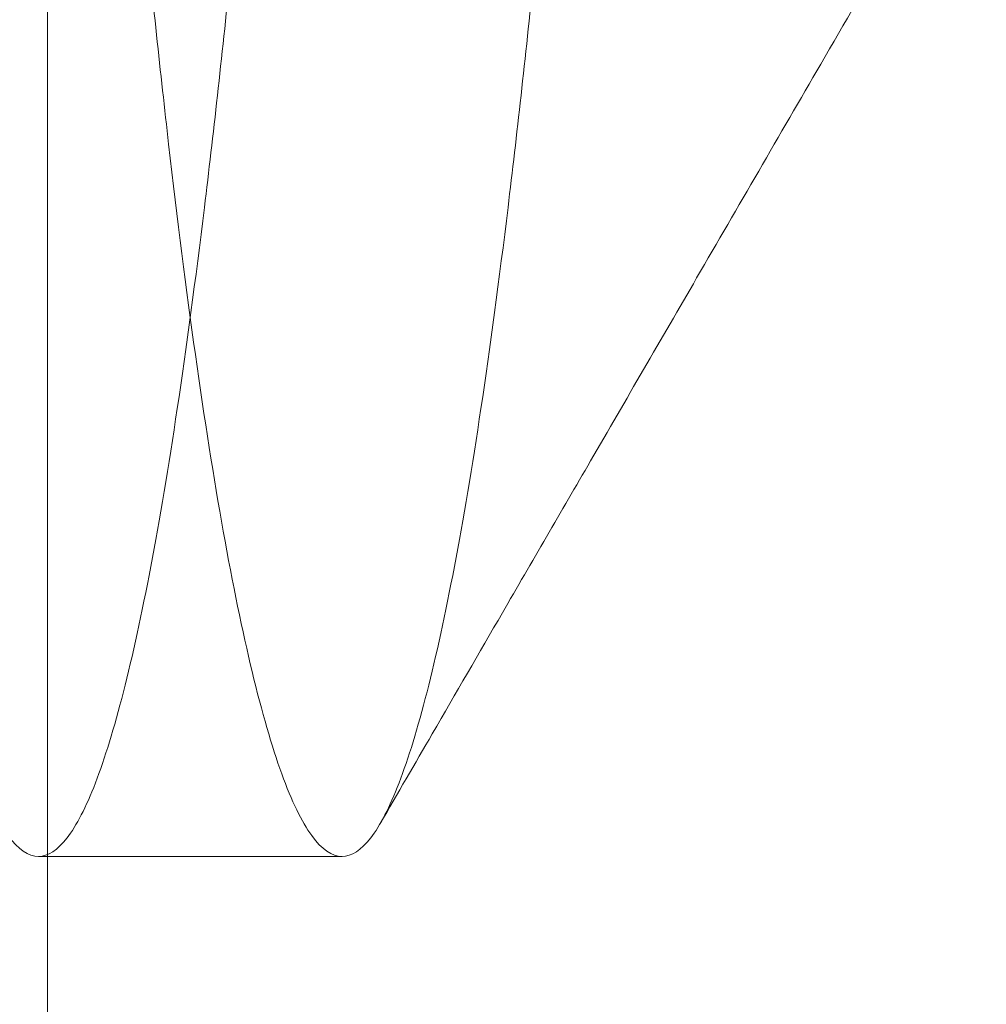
# Model space of a CAD drawing. Header units: inches. Extents: x 1 to 109, y 1 to 85.
# Tile 442 of 656: x 88.4054 to 88.4157, y 24.3534 to 24.364. Entities that reach past the tile are written whole.
import ezdxf

# ---------------------------------------------------------------- set-up
doc = ezdxf.new("R2010")
doc.units = ezdxf.units.IN
doc.header["$MEASUREMENT"] = 0

msp = doc.modelspace()

# ---------------------------------------------------------------- linework, layer by layer
at = {"color": 7, "linetype": 'Continuous', "lineweight": 15, "ltscale": 5}
for p, q in [((88.405657, 19.763355), (88.405657, 28.965022)), ((88.405561, 24.355022), (88.408816, 24.355022))]:
    msp.add_line(p, q, dxfattribs=at)
for points, knots in [([(88.412072, 24.434188), (88.411982, 24.432324), (88.411801, 24.428566), (88.411516, 24.422914), (88.411219, 24.417243), (88.410911, 24.411598), (88.410595, 24.406028), (88.410279, 24.400685), (88.409966, 24.395605), (88.40966, 24.390815), (88.409355, 24.386251), (88.409054, 24.381944), (88.408753, 24.377841), (88.408455, 24.373986), (88.408163, 24.370422), (88.407883, 24.367233), (88.407618, 24.364399), (88.40734, 24.361904), (88.407055, 24.359791), (88.406765, 24.358063), (88.406472, 24.356719), (88.406172, 24.355744), (88.405868, 24.355154), (88.405555, 24.354952), (88.405236, 24.35517), (88.404913, 24.355834), (88.404596, 24.356928), (88.404287, 24.358434), (88.403988, 24.360329), (88.403707, 24.36254), (88.403443, 24.365023), (88.403192, 24.367759), (88.402926, 24.370814), (88.40265, 24.374205), (88.402357, 24.377997), (88.40205, 24.382193), (88.401731, 24.386787), (88.401407, 24.391666), (88.401081, 24.396792), (88.400757, 24.402122), (88.400443, 24.407505), (88.40014, 24.412887), (88.399852, 24.418218), (88.399573, 24.423566), (88.399305, 24.428891), (88.399135, 24.432432), (88.399051, 24.434188)], [0, 0, 0, 0, 0.022479, 0.045331, 0.068506, 0.091948, 0.115595, 0.139386, 0.161889, 0.184404, 0.206874, 0.229245, 0.25146, 0.274794, 0.297838, 0.320536, 0.342918, 0.365562, 0.38856, 0.410518, 0.432694, 0.455036, 0.47749, 0.5, 0.523873, 0.547679, 0.571351, 0.594825, 0.618042, 0.640943, 0.662202, 0.683327, 0.704778, 0.726531, 0.74854, 0.772107, 0.795844, 0.819687, 0.843568, 0.86742, 0.891176, 0.913429, 0.935486, 0.957297, 0.978816, 1, 1, 1, 1]), ([(88.415327, 24.434188), (88.415237, 24.432324), (88.415057, 24.428566), (88.414771, 24.422914), (88.414474, 24.417243), (88.414166, 24.411598), (88.41385, 24.406028), (88.413534, 24.400685), (88.413222, 24.395605), (88.412915, 24.390815), (88.41261, 24.386251), (88.412309, 24.381944), (88.412008, 24.377841), (88.41171, 24.373986), (88.411418, 24.370422), (88.411138, 24.367233), (88.410873, 24.364399), (88.410595, 24.361904), (88.410311, 24.359791), (88.41002, 24.358063), (88.409727, 24.356719), (88.409427, 24.355744), (88.409123, 24.355154), (88.40881, 24.354952), (88.408491, 24.35517), (88.408169, 24.355834), (88.407852, 24.356928), (88.407542, 24.358434), (88.407243, 24.360329), (88.406962, 24.36254), (88.406699, 24.365023), (88.406447, 24.367759), (88.406181, 24.370814), (88.405905, 24.374205), (88.405613, 24.377997), (88.405306, 24.382193), (88.404986, 24.386787), (88.404662, 24.391666), (88.404337, 24.396792), (88.404012, 24.402122), (88.403698, 24.407505), (88.403395, 24.412887), (88.403107, 24.418218), (88.402828, 24.423566), (88.40256, 24.428891), (88.40239, 24.432432), (88.402306, 24.434188)], [0, 0, 0, 0, 0.022479, 0.045331, 0.068506, 0.091948, 0.115595, 0.139386, 0.161889, 0.184404, 0.206874, 0.229245, 0.25146, 0.274794, 0.297838, 0.320536, 0.342918, 0.365562, 0.38856, 0.410518, 0.432694, 0.455036, 0.47749, 0.5, 0.523873, 0.547679, 0.571351, 0.594825, 0.618042, 0.640943, 0.662202, 0.683327, 0.704778, 0.726531, 0.74854, 0.772107, 0.795844, 0.819687, 0.843568, 0.86742, 0.891176, 0.913429, 0.935486, 0.957297, 0.978816, 1, 1, 1, 1]), ([(88.409225, 24.355373), (88.409411, 24.355694), (88.409848, 24.356447), (88.410599, 24.357743), (88.411544, 24.359371), (88.412682, 24.361332), (88.414012, 24.363624), (88.415536, 24.366249), (88.417253, 24.369204), (88.418462, 24.371284), (88.419099, 24.372379)], [0, 0, 0, 0, 0.056611, 0.132786, 0.228517, 0.343791, 0.478594, 0.632909, 0.806717, 1, 1, 1, 1])]:
    msp.add_open_spline(points, degree=3, knots=knots, dxfattribs=at)

doc.saveas('drawing.dxf')
